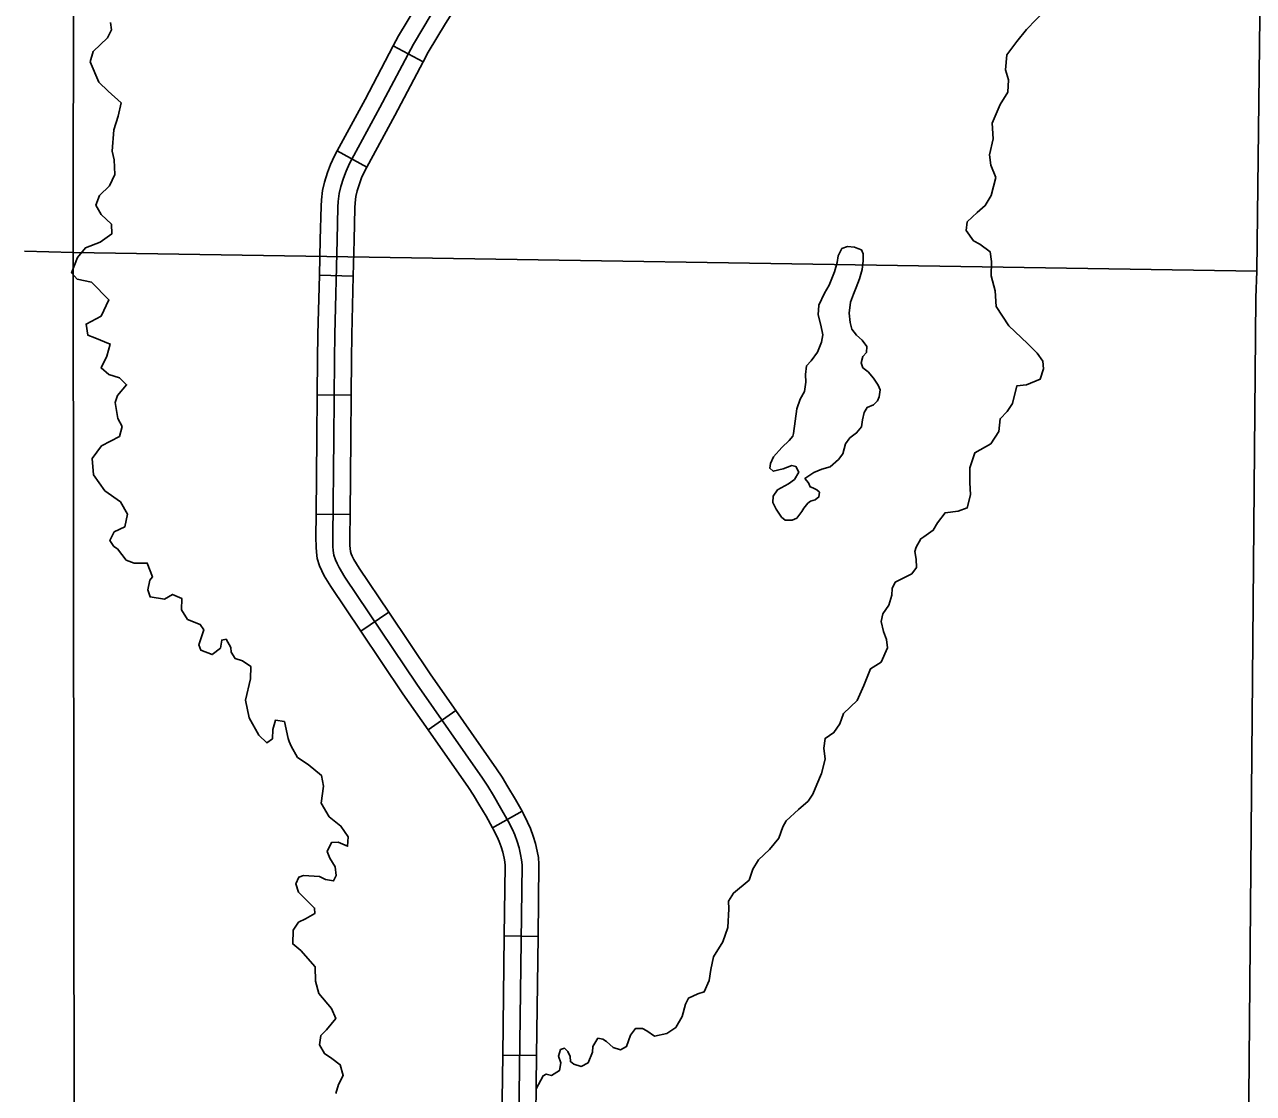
# Model space of a CAD drawing. Extents: x -492261 to -432772, y 1441225 to 1452922.
# Drawn here: x -458997.2 to -458841.6, y 1451295.2 to 1451430.4 of the extents above; entities that cross this region are included whole.
import ezdxf

# ---------------------------------------------------------------- set-up
doc = ezdxf.new("R2010")
doc.units = 0
doc.layers.add('Default', color=7, linetype='Continuous')

msp = doc.modelspace()

# ---------------------------------------------------------------- linework, layer by layer
at = {"layer": 'Default'}
for p, q in [((-458946.71, 1451425.7), (-458950.51, 1451427.7)), ((-458953.83, 1451412.37), (-458957.6, 1451414.42)), ((-458955.57, 1451398.58), (-458959.85, 1451398.68)), ((-458955.83, 1451383.53), (-458960.12, 1451383.57)), ((-458955.96, 1451368.44), (-458960.25, 1451368.48)), ((-458951.06, 1451356.07), (-458954.62, 1451353.68)), ((-458942.59, 1451343.64), (-458946.1, 1451341.18)), ((-458934.2, 1451330.87), (-458937.93, 1451328.76)), ((-458932.17, 1451315.05), (-458936.46, 1451315.1)), ((-458932.36, 1451299.96), (-458936.65, 1451300.02))]:
    msp.add_line(p, q, dxfattribs=at)
for points in [[(-458991.54, 1451099.14), (-458990.83, 1451251.36), (-458991.01, 1451401.58), (-458990.86, 1451552.72)], [(-458843.08, 1451094.11), (-458842.56, 1451244.96), (-458842.64, 1451246.44), (-458841.35, 1451395.81), (-458841.23, 1451399.19), (-458839.5, 1451545.54), (-458839.69, 1451550.51)], [(-458864.33, 1451436.14), (-458864.47, 1451435.77), (-458865.85, 1451434.03), (-458867.67, 1451432.56), (-458869.15, 1451431.06), (-458870.37, 1451429.77), (-458871.59, 1451428.25), (-458872.87, 1451426.58), (-458873.02, 1451424.69), (-458872.64, 1451423.43), (-458872.72, 1451421.86), (-458873.71, 1451420.28), (-458874.71, 1451417.93)], [(-458950.51, 1451427.7), (-458949.83, 1451428.99), (-458947.53, 1451432.82), (-458946.27, 1451434.77), (-458946.11, 1451435)], [(-458946.71, 1451425.7), (-458946.09, 1451426.89), (-458943.9, 1451430.55), (-458942.7, 1451432.39), (-458941.08, 1451434.76)], [(-458986.29, 1451430.67), (-458986.15, 1451429.75), (-458986.67, 1451428.74), (-458988.48, 1451426.98), (-458988.85, 1451425.68), (-458987.78, 1451423.11), (-458986.56, 1451421.97), (-458984.95, 1451420.52), (-458985.31, 1451418.8), (-458985.86, 1451417.1), (-458986.08, 1451414.38), (-458985.82, 1451413.27), (-458985.72, 1451411.44), (-458986.43, 1451410.02), (-458987.68, 1451408.79), (-458988.13, 1451407.55), (-458987.45, 1451406.37), (-458986.16, 1451405.14), (-458986.13, 1451403.91), (-458987.59, 1451402.88), (-458989.45, 1451402.14), (-458990.47, 1451400.94), (-458991.22, 1451399.01), (-458990.52, 1451398.2), (-458988.71, 1451397.82), (-458986.49, 1451395.56), (-458987.47, 1451393.53), (-458989.38, 1451392.51), (-458989.17, 1451391.12), (-458988.25, 1451390.77), (-458986.32, 1451389.99), (-458986.74, 1451388.46), (-458987.47, 1451386.96), (-458986.51, 1451386.12), (-458985.16, 1451385.73), (-458984.25, 1451384.84), (-458985.39, 1451383.47), (-458985.71, 1451382.6), (-458985.37, 1451380.58), (-458984.8, 1451379.57), (-458985.14, 1451378.3), (-458987.42, 1451377.1), (-458988.61, 1451375.52), (-458988.44, 1451373.44), (-458987.02, 1451371.42), (-458985.02, 1451370.01), (-458984.12, 1451368.46), (-458984.48, 1451366.85), (-458985.81, 1451366.22), (-458986.38, 1451365.12), (-458985.85, 1451364.39), (-458985.41, 1451364.06), (-458984.29, 1451362.63), (-458983.31, 1451362.28), (-458981.63, 1451362.27), (-458980.99, 1451360.54), (-458981.32, 1451360.13), (-458981.57, 1451358.87), (-458981.27, 1451357.99), (-458979.46, 1451357.72), (-458978.42, 1451358.32), (-458977.27, 1451357.81), (-458977.32, 1451356.35), (-458976.52, 1451355.14), (-458974.93, 1451354.49), (-458974.46, 1451353.85), (-458975.1, 1451351.95), (-458974.85, 1451351.24), (-458973.41, 1451350.7), (-458972.38, 1451351.53), (-458972.2, 1451352.53), (-458971.66, 1451352.63), (-458971.07, 1451351.59), (-458971.03, 1451351.02), (-458970.52, 1451350.21), (-458969.6, 1451349.91), (-458968.53, 1451349.2), (-458968.57, 1451347.65), (-458969.19, 1451344.92)], [(-458939.2, 1451335.06), (-458947.51, 1451346.94), (-458956.61, 1451360.48), (-458957.36, 1451361.7), (-458957.62, 1451362.23), (-458957.83, 1451362.68), (-458958.01, 1451363.29), (-458958.09, 1451363.88), (-458958.13, 1451364.39), (-458958.13, 1451365.56), (-458958.02, 1451378.14), (-458957.93, 1451388.06), (-458957.9, 1451391.21), (-458957.6, 1451403.16), (-458957.5, 1451407.31), (-458957.46, 1451408.03), (-458957.33, 1451409.03), (-458957.14, 1451409.93), (-458956.81, 1451410.98), (-458956.48, 1451411.84), (-458956.02, 1451412.84), (-458952.18, 1451419.91), (-458947.96, 1451427.94), (-458945.71, 1451431.68)], [(-458957.6, 1451414.42), (-458954.07, 1451420.92), (-458950.51, 1451427.7)], [(-458953.83, 1451412.37), (-458950.29, 1451418.9), (-458946.71, 1451425.7)], [(-458874.71, 1451417.93), (-458874.57, 1451415.96), (-458875.06, 1451413.94), (-458874.89, 1451412.6), (-458874.25, 1451411.06), (-458874.82, 1451408.78), (-458875.58, 1451407.5), (-458876.62, 1451406.62), (-458877.88, 1451405.44), (-458877.99, 1451404.35), (-458877.07, 1451403.05), (-458876.29, 1451402.64), (-458874.98, 1451401.67), (-458874.8, 1451400.41), (-458874.82, 1451398.63), (-458874.31, 1451396.73), (-458874.2, 1451394.75), (-458872.6, 1451392.29), (-458870.22, 1451390.06), (-458869.02, 1451388.83), (-458868.31, 1451387.81), (-458868.2, 1451386.84), (-458868.65, 1451385.54), (-458870.37, 1451384.81), (-458871.6, 1451384.69), (-458872.14, 1451382.47), (-458872.83, 1451381.45), (-458873.7, 1451380.54), (-458873.88, 1451378.9), (-458874.87, 1451377.38), (-458876.9, 1451376.24), (-458877.54, 1451374.31), (-458877.55, 1451372.47), (-458877.46, 1451370.9), (-458877.87, 1451369.25), (-458879.03, 1451368.85), (-458880.66, 1451368.64), (-458881.63, 1451367.38), (-458882.17, 1451366.42), (-458883.35, 1451365.59), (-458883.72, 1451365.35), (-458884.32, 1451364.27), (-458884.48, 1451363.73), (-458884.31, 1451362.76), (-458884.29, 1451361.72), (-458884.87, 1451360.93), (-458886.98, 1451359.85), (-458887.36, 1451359.04), (-458887.4, 1451358.21), (-458887.8, 1451356.93), (-458888.54, 1451355.85), (-458888.77, 1451354.9), (-458888.45, 1451353.62), (-458888.09, 1451352.6), (-458887.97, 1451351.54), (-458888.76, 1451349.74), (-458890.11, 1451348.9), (-458890.97, 1451346.79), (-458891.81, 1451344.91), (-458893.51, 1451343.26), (-458893.99, 1451341.95), (-458894.73, 1451340.82), (-458895.86, 1451340.1), (-458896, 1451338.87), (-458895.85, 1451337.46), (-458896.29, 1451335.65), (-458896.88, 1451334.26), (-458897.4, 1451333.04), (-458898, 1451332.16), (-458899.21, 1451331.1), (-458900.77, 1451329.66), (-458901.18, 1451328.9), (-458901.72, 1451327.48), (-458902.88, 1451326.02), (-458904.28, 1451324.75), (-458904.99, 1451323.56), (-458905.44, 1451322.17), (-458907.43, 1451320.52), (-458908.09, 1451319.5), (-458908.04, 1451318.55), (-458908.15, 1451316.17), (-458908.79, 1451314.37), (-458909.97, 1451312.48), (-458910.3, 1451310.87), (-458910.52, 1451309.46), (-458911.14, 1451308.04), (-458911.94, 1451307.76), (-458913.15, 1451307.24), (-458913.51, 1451306.46), (-458913.92, 1451304.9), (-458914.75, 1451303.5), (-458915.87, 1451302.76), (-458917.46, 1451302.43), (-458918.43, 1451303.1), (-458918.98, 1451303.4), (-458919.86, 1451303.38), (-458920.47, 1451302.56), (-458920.98, 1451301.11), (-458921.74, 1451300.69), (-458922.69, 1451301.01), (-458923.51, 1451301.74)], [(-458959.85, 1451398.68), (-458959.74, 1451403.21), (-458959.64, 1451407.41), (-458959.59, 1451408.23), (-458959.45, 1451409.39), (-458959.21, 1451410.48), (-458958.83, 1451411.69), (-458958.45, 1451412.68), (-458957.94, 1451413.8), (-458957.6, 1451414.42)], [(-458955.57, 1451398.58), (-458955.46, 1451403.11), (-458955.36, 1451407.22), (-458955.32, 1451407.83), (-458955.22, 1451408.67), (-458955.07, 1451409.38), (-458954.78, 1451410.27), (-458954.5, 1451411.01), (-458954.1, 1451411.88), (-458953.83, 1451412.37)], [(-458991.01, 1451401.58), (-458997.16, 1451401.73)], [(-458991.01, 1451401.58), (-458841.23, 1451399.19)], [(-458891.02, 1451400.52), (-458891.04, 1451401.41), (-458891.26, 1451401.9), (-458891.72, 1451402.09), (-458892.15, 1451402.22), (-458893.01, 1451402.31), (-458893.72, 1451402.06), (-458894.18, 1451401.14), (-458894.33, 1451400.3), (-458894.65, 1451399.12), (-458895.32, 1451397.44), (-458895.92, 1451396.42), (-458896.63, 1451394.91), (-458896.74, 1451393.67), (-458896.39, 1451392.36), (-458896.13, 1451391.17), (-458896.31, 1451390.21), (-458896.82, 1451388.94), (-458897.62, 1451387.86), (-458898.2, 1451387.21), (-458898.32, 1451386.15), (-458898.27, 1451385.15), (-458898.44, 1451383.97), (-458899.01, 1451383.01), (-458899.44, 1451381.79), (-458899.87, 1451378.68), (-458899.92, 1451378.34), (-458900.39, 1451377.78), (-458901.34, 1451376.9), (-458902.37, 1451375.7), (-458902.78, 1451374.86), (-458902.85, 1451374.28), (-458902.41, 1451373.89), (-458901.16, 1451374.21), (-458900.08, 1451374.61), (-458899.54, 1451374.48), (-458899.18, 1451373.77), (-458899.73, 1451372.84), (-458900.48, 1451372.28), (-458901.87, 1451371.55), (-458902.42, 1451370.76), (-458902.48, 1451369.93), (-458902.03, 1451369.08), (-458901.35, 1451368.1), (-458900.91, 1451367.71), (-458900.02, 1451367.7), (-458899.43, 1451367.97), (-458898.79, 1451368.82), (-458898.55, 1451369.23), (-458898.02, 1451369.84), (-458897.71, 1451370.11), (-458897.09, 1451370.29), (-458896.64, 1451370.65), (-458896.57, 1451371.23), (-458896.89, 1451371.56), (-458897.41, 1451371.81), (-458897.73, 1451371.91), (-458897.94, 1451372.42), (-458898.41, 1451372.96), (-458897.26, 1451373.73), (-458896.27, 1451374.16), (-458895.19, 1451374.44), (-458894.16, 1451375.36), (-458893.6, 1451376.09), (-458893.29, 1451377.36), (-458892.71, 1451378.12), (-458891.87, 1451378.74), (-458891.23, 1451379.53), (-458891.11, 1451380.39), (-458890.9, 1451381.32), (-458890.52, 1451381.96), (-458889.73, 1451382.29), (-458889.2, 1451382.79), (-458889.01, 1451383.31), (-458888.89, 1451384.21), (-458889.13, 1451384.77), (-458889.73, 1451385.65), (-458890.41, 1451386.46), (-458891.08, 1451386.99), (-458891.29, 1451387.62), (-458891.06, 1451388.42), (-458890.61, 1451388.92), (-458890.57, 1451389.67), (-458891.14, 1451390.49), (-458891.87, 1451391.1), (-458892.46, 1451391.86), (-458892.68, 1451392.71), (-458892.8, 1451393.91), (-458892.63, 1451395.27), (-458892.26, 1451396.28), (-458891.91, 1451397.12), (-458891.48, 1451398.25), (-458891.14, 1451399.4), (-458891.02, 1451400.52)], [(-458960.12, 1451383.57), (-458960.07, 1451388.08), (-458960.04, 1451391.25), (-458959.85, 1451398.68)], [(-458955.83, 1451383.53), (-458955.79, 1451388.04), (-458955.75, 1451391.17), (-458955.57, 1451398.58)], [(-458960.25, 1451368.48), (-458960.17, 1451378.16), (-458960.12, 1451383.57)], [(-458955.96, 1451368.44), (-458955.88, 1451378.12), (-458955.83, 1451383.53)], [(-458954.62, 1451353.68), (-458958.41, 1451359.32), (-458959.23, 1451360.66), (-458959.55, 1451361.3), (-458959.84, 1451361.92), (-458960.11, 1451362.84), (-458960.22, 1451363.64), (-458960.27, 1451364.3), (-458960.28, 1451365.57), (-458960.25, 1451368.48)], [(-458951.06, 1451356.07), (-458954.81, 1451361.64), (-458955.48, 1451362.74), (-458955.69, 1451363.16), (-458955.82, 1451363.44), (-458955.91, 1451363.74), (-458955.96, 1451364.11), (-458955.99, 1451364.48), (-458955.99, 1451365.55), (-458955.96, 1451368.44)], [(-458942.59, 1451343.64), (-458945.75, 1451348.15), (-458951.06, 1451356.07)], [(-458946.1, 1451341.18), (-458949.28, 1451345.73), (-458954.62, 1451353.68)], [(-458969.19, 1451344.92), (-458968.73, 1451342.68), (-458967.51, 1451340.51), (-458966.49, 1451339.53), (-458965.79, 1451340.04), (-458965.73, 1451341.21), (-458965.42, 1451342.39), (-458964.27, 1451342.22), (-458963.82, 1451340.09), (-458963.67, 1451339.69), (-458963.43, 1451339.13), (-458962.62, 1451337.69), (-458961.29, 1451336.81), (-458959.6, 1451335.42), (-458959.33, 1451334.06), (-458959.62, 1451331.88), (-458958.61, 1451330.19), (-458957.13, 1451329), (-458956.21, 1451327.65), (-458956.29, 1451326.45), (-458957.47, 1451326.96), (-458958.3, 1451326.94), (-458958.87, 1451325.78), (-458958.51, 1451324.96), (-458957.85, 1451323.86), (-458957.71, 1451322.75), (-458958.06, 1451322.06), (-458959.07, 1451322.23), (-458959.85, 1451322.64), (-458961.87, 1451322.73), (-458962.47, 1451322.54), (-458962.82, 1451321.71), (-458962.5, 1451320.63), (-458961.54, 1451319.65), (-458960.46, 1451318.62), (-458960.44, 1451317.94), (-458961.59, 1451317.25), (-458962.49, 1451316.85), (-458963.18, 1451315.84), (-458963.22, 1451314.09), (-458962.18, 1451313.26), (-458960.38, 1451311.19), (-458960.34, 1451309.39), (-458959.93, 1451307.8), (-458958.31, 1451305.93), (-458957.77, 1451304.66), (-458958.93, 1451303.23), (-458959.65, 1451302.49), (-458959.85, 1451301.31), (-458959.22, 1451300.22), (-458958.29, 1451299.58), (-458957.22, 1451298.81), (-458956.82, 1451297.45), (-458957.44, 1451296.32), (-458957.78, 1451295.17)], [(-458934.2, 1451330.87), (-458935.05, 1451332.38), (-458935.99, 1451333.97), (-458936.73, 1451335.18), (-458937.42, 1451336.26), (-458942.59, 1451343.64)], [(-458937.93, 1451328.76), (-458938.76, 1451330.24), (-458939.66, 1451331.76), (-458940.36, 1451332.9), (-458940.98, 1451333.87), (-458946.1, 1451341.18)], [(-458937.12, 1451237.79), (-458935.83, 1451243.22), (-458935.7, 1451243.8), (-458935.58, 1451244.43), (-458935.47, 1451245.78), (-458935.41, 1451246.79), (-458935.33, 1451251.63), (-458935.07, 1451264.89), (-458934.65, 1451288.7), (-458934.2, 1451324.1), (-458934.26, 1451324.75), (-458934.38, 1451325.39), (-458934.58, 1451326.24), (-458934.82, 1451327.06), (-458935.11, 1451327.88), (-458935.43, 1451328.58), (-458935.95, 1451329.61), (-458936.91, 1451331.31), (-458937.83, 1451332.86), (-458938.54, 1451334.04), (-458939.2, 1451335.06)], [(-458932.17, 1451315.05), (-458932.06, 1451324.17), (-458932.13, 1451325.04), (-458932.28, 1451325.83), (-458932.5, 1451326.79), (-458932.78, 1451327.73), (-458933.13, 1451328.69), (-458933.5, 1451329.5), (-458934.06, 1451330.62), (-458934.2, 1451330.87)], [(-458936.46, 1451315.1), (-458936.35, 1451324.02), (-458936.38, 1451324.46), (-458936.47, 1451324.95), (-458936.65, 1451325.7), (-458936.85, 1451326.39), (-458937.1, 1451327.06), (-458937.37, 1451327.65), (-458937.84, 1451328.61), (-458937.93, 1451328.76)], [(-458936.65, 1451300.02), (-458936.46, 1451315.1)], [(-458932.36, 1451299.96), (-458932.17, 1451315.05)], [(-458923.51, 1451301.74), (-458924, 1451302.04), (-458924.61, 1451302.17), (-458925.24, 1451301.12), (-458925.28, 1451300.4), (-458925.84, 1451299.04), (-458926.72, 1451298.59), (-458927.64, 1451298.88), (-458928.08, 1451299.21), (-458928.12, 1451299.84), (-458928.4, 1451300.5), (-458928.84, 1451300.89), (-458929.32, 1451300.73), (-458929.58, 1451299.89), (-458929.3, 1451299.07), (-458929.48, 1451298.06), (-458930.49, 1451297.46), (-458931.13, 1451297.62), (-458931.52, 1451297.41), (-458932.41, 1451295.74)], [(-458936.86, 1451284.94), (-458936.79, 1451288.73), (-458936.65, 1451300.02)], [(-458932.57, 1451284.87), (-458932.5, 1451288.67), (-458932.36, 1451299.96)]]:
    msp.add_lwpolyline(points, dxfattribs=at)

doc.saveas('drawing.dxf')
